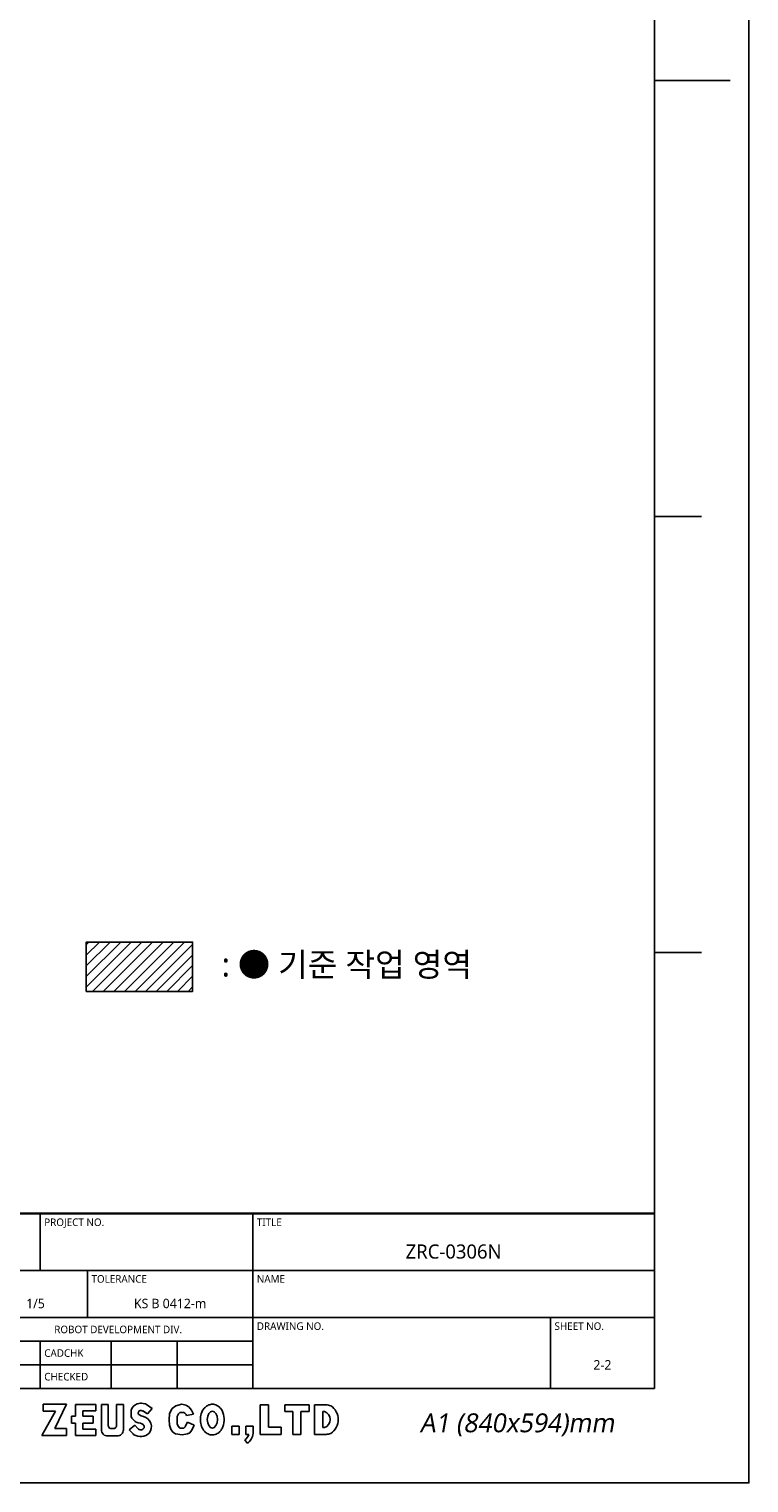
# Model space of a CAD drawing. Header units: millimetres. Extents: x -491 to 2059, y -393 to 795.
# Tile 322 of 323: x 1754 to 2059, y -393 to 223. Entities that reach past the tile are written whole.
import ezdxf

# ---------------------------------------------------------------- set-up
doc = ezdxf.new("R2010")
doc.units = ezdxf.units.MM
doc.header["$LTSCALE"] = 462.55
doc.layers.get('0').update_dxf_attribs({"linetype": 'CONTINUOUS'})
doc.styles.get("Standard").update_dxf_attribs({"font": 'malgun.ttf'})
doc.styles.add('TEXTSTYLE_2', font='malgun.ttf')
doc.styles.add('TEXTSTYLE_3', font='malgun.ttf')

# ---------------------------------------------------------------- blocks, each defined once
blk = doc.blocks.new('TABLE_BL0', base_point=(3662.5, 192.812))
at = {"color": 134}
for p, q in [((4100, 285.625), (3225, 285.625)), ((3225, 100), (3225, 285.625)), ((4100, 285), (3225, 285)), ((3450, 225), (3450, 285)), ((3675, 100), (3675, 285)), ((4100, 100), (4100, 285.625)), ((4100, 225), (3225, 225)), ((3315, 175), (3315, 225)), ((3390, 150), (3390, 225)), ((3500, 175), (3500, 225)), ((4100, 175), (3225, 175)), ((3990, 100), (3990, 175)), ((3675, 150), (3225, 150)), ((3300, 100), (3300, 150)), ((3370, 100), (3370, 150)), ((3450, 100), (3450, 150)), ((3525, 100), (3525, 150)), ((3595, 100), (3595, 150)), ((3675, 125), (3225, 125)), ((4100, 100), (3225, 100))]:
    blk.add_line(p, q, dxfattribs=at)
at = {"color": 134, "line_spacing_factor": 0.9, "style": 'TEXTSTYLE_3'}
for s, insert, char_height, width, attachment_point in [('REF.DRAWING', (3229.25, 280), 8, 71.13944, 1), ('PROJECT NO.', (3454.25, 280), 8, 67.16534, 1), ('TITLE', (3679.25, 280), 8, 25.92593, 1), ('ZRC-0306N', (3887.5, 252.5), 15, 108.24021, 2), ('PROJECTION', (3270, 219), 8, 64.3543, 2), ('UNIT', (3319.25, 220), 8, 25.21481, 1), ('SCALE', (3394.25, 220), 8, 31.4963, 1), ('TOLERANCE', (3504.25, 220), 8, 60.4703, 1), ('NAME', (3679.25, 220), 8, 31.76296, 1), ('mm', (3352.5, 195), 10, 24.44444, 2), ('1/5', (3445, 195), 10, 20.81481, 2), ('KS B 0412-m ', (3587.5, 195), 10, 87.11111, 2), ('DRAWING NO.', (3679.25, 170), 8, 74.43627, 1), ('SHEET NO.', (3994.25, 170), 8, 54.44755, 1), ('SECTION', (3307.5, 166.5), 8, 44.85926, 2), ('ROBOT DEVELOPMENT DIV.', (3532.5, 166.5), 8, 139.39855, 2), ('APPROVED', (3229.25, 141.5), 8, 56.02879, 1), ('CADCHK', (3454.25, 141.5), 8, 44, 1), ('2-2', (4045, 130), 10, 21.03704, 2), ('DESIGNED', (3229.25, 116.5), 8, 52.77037, 1), ('CHECKED', (3454.25, 116.5), 8, 48.17778, 1)]:
    blk.add_mtext(s, dxfattribs=dict(at, insert=insert, char_height=char_height, width=width, attachment_point=attachment_point))
blk = doc.blocks.new('EEEEE')
at = {"color": 7}
for p, q in [((4100, 2870), (4100, 100)), ((4100, 1485), (4180, 1485)), ((50, 100), (4100, 100))]:
    blk.add_line(p, q, dxfattribs=at)
at = {"color": 134}
for p, q in [((4100, 1023.333), (4150, 1023.333)), ((4100, 561.667), (4150, 561.667)), ((3453.156, 83.266), (3477.98, 83.266)), ((3453.156, 75.806), (3453.156, 83.266)), ((3477.98, 83.266), (3465.486, 57.48)), ((3508.807, 82.942), (3487.228, 82.942)), ((3487.228, 82.942), (3487.228, 70.616)), ((3508.807, 76.455), (3508.807, 82.942)), ((3514.81, 82.942), (3521.949, 82.942)), ((3514.81, 82.942), (3514.81, 55.643)), ((3521.949, 82.942), (3521.949, 60.886)), ((3538.011, 82.942), (3530.872, 82.942)), ((3530.872, 82.942), (3530.872, 60.886)), ((3538.011, 82.942), (3538.011, 55.643)), ((3546.819, 78.72), (3546.349, 77.101)), ((3546.349, 77.101), (3546.349, 70.418)), ((3548.281, 80.861), (3546.819, 78.72)), ((3550.214, 82.427), (3548.281, 80.861)), ((3552.773, 83.732), (3550.214, 82.427)), ((3555.96, 84.306), (3552.773, 83.732)), ((3557.161, 84.306), (3555.96, 84.306)), ((3560.558, 83.888), (3557.161, 84.306)), ((3561.344, 83.639), (3560.558, 83.888)), ((3562.541, 83.001), (3561.344, 83.639)), ((3568.467, 78.814), (3562.541, 83.001)), ((3563.399, 73.025), (3568.467, 78.814)), ((3589.504, 78.639), (3586.768, 73.495)), ((3593.554, 81.703), (3589.504, 78.639)), ((3599.793, 83.345), (3593.554, 81.703)), ((3603.952, 82.251), (3599.793, 83.345)), ((3607.454, 80.718), (3603.952, 82.251)), ((3610.19, 77.107), (3607.454, 80.718)), ((3612.379, 72.947), (3610.19, 77.107)), ((3682.923, 82.78), (3691.46, 82.78)), ((3682.923, 51.368), (3682.923, 82.78)), ((3691.46, 82.78), (3691.46, 59.029)), ((3708.972, 82.78), (3734.474, 82.78)), ((3708.972, 75.556), (3708.972, 82.78)), ((3734.474, 82.78), (3734.474, 75.556)), ((3752.534, 82.78), (3740.385, 82.78)), ((3740.385, 82.78), (3740.385, 51.368)), ((3451.858, 50.344), (3466.298, 75.806)), ((3466.298, 75.806), (3453.156, 75.806)), ((3487.228, 70.616), (3483.171, 70.616)), ((3483.171, 70.616), (3483.171, 63.318)), ((3483.171, 63.318), (3487.228, 63.318)), ((3487.228, 63.318), (3487.228, 50.344)), ((3495.016, 76.455), (3508.807, 76.455)), ((3495.016, 70.616), (3495.016, 76.455)), ((3505.886, 70.616), (3495.016, 70.616)), ((3495.016, 63.156), (3505.886, 63.156)), ((3495.016, 56.831), (3495.016, 63.156)), ((3505.886, 63.156), (3505.886, 70.616)), ((3546.349, 70.418), (3546.923, 68.695)), ((3546.923, 68.695), (3548.229, 66.973)), ((3548.229, 66.973), (3550.371, 64.989)), ((3550.371, 64.989), (3551.468, 64.31)), ((3551.468, 64.31), (3553.557, 63.735)), ((3553.557, 63.735), (3556.012, 63.213)), ((3554.328, 75.712), (3554.822, 76.206)), ((3556.795, 71.045), (3554.903, 72.048)), ((3556.012, 63.213), (3558.913, 61.97)), ((3559.398, 70.335), (3556.795, 71.045)), ((3558.473, 76.164), (3563.399, 73.025)), ((3558.913, 61.97), (3559.343, 61.276)), ((3586.768, 73.495), (3586.33, 66.818)), ((3586.33, 66.818), (3586.768, 61.127)), ((3596.181, 73.057), (3594.867, 70.43)), ((3594.867, 62.221), (3594.867, 70.43)), ((3596.181, 59.594), (3594.867, 62.221)), ((3597.604, 74.589), (3596.181, 73.057)), ((3602.091, 74.589), (3597.604, 74.589)), ((3605.703, 64.191), (3604.28, 61.127)), ((3604.784, 71.397), (3612.379, 72.947)), ((3612.817, 61.127), (3605.703, 64.191)), ((3717.509, 75.556), (3708.972, 75.556)), ((3717.509, 51.368), (3717.509, 75.556)), ((3734.474, 75.556), (3725.937, 75.556)), ((3725.937, 75.556), (3725.937, 51.368)), ((3750.782, 75.556), (3748.922, 75.556)), ((3748.922, 75.556), (3748.922, 58.591)), ((3477.817, 50.344), (3451.858, 50.344)), ((3465.486, 57.48), (3477.817, 57.48)), ((3477.817, 57.48), (3477.817, 50.344)), ((3487.228, 50.344), (3508.807, 50.344)), ((3508.807, 56.831), (3495.016, 56.831)), ((3508.807, 50.344), (3508.807, 56.831)), ((3521.747, 49.695), (3531.075, 49.695)), ((3524.22, 57.48), (3528.601, 57.48)), ((3550.206, 61), (3544.104, 56.287)), ((3544.104, 56.287), (3548.245, 51.837)), ((3548.245, 51.837), (3549.195, 51.061)), ((3553.435, 57.531), (3550.206, 61)), ((3557.527, 56.061), (3556.571, 56.096)), ((3558.676, 56.844), (3557.527, 56.061)), ((3559.982, 58.306), (3558.676, 56.844)), ((3559.343, 61.276), (3559.607, 60.899)), ((3560.014, 59.546), (3559.982, 58.306)), ((3586.768, 61.127), (3588.191, 56.968)), ((3588.191, 56.968), (3590.38, 53.903)), ((3590.38, 53.903), (3593.116, 51.823)), ((3593.116, 51.823), (3600.34, 50.838)), ((3597.604, 58.062), (3596.181, 59.594)), ((3602.091, 58.062), (3597.604, 58.062)), ((3600.34, 50.838), (3606.031, 51.823)), ((3603.405, 59.485), (3602.091, 58.062)), ((3604.28, 61.127), (3603.405, 59.485)), ((3606.031, 51.823), (3608.33, 52.918)), ((3608.33, 52.918), (3610.19, 55.545)), ((3610.19, 55.545), (3611.504, 58.062)), ((3611.504, 58.062), (3612.817, 61.127)), ((3660.486, 60.124), (3652.824, 60.124)), ((3652.824, 60.124), (3652.824, 51.368)), ((3652.824, 51.368), (3660.486, 51.368)), ((3660.486, 51.368), (3660.486, 60.124)), ((3667.709, 60.124), (3675.261, 60.124)), ((3667.709, 60.124), (3667.709, 51.368)), ((3667.709, 51.368), (3670.707, 51.368)), ((3675.261, 60.124), (3675.261, 52.284)), ((3705.032, 51.368), (3682.923, 51.368)), ((3691.46, 59.029), (3705.032, 59.029)), ((3705.032, 59.029), (3705.032, 51.368)), ((3725.937, 51.368), (3717.509, 51.368)), ((3740.385, 51.368), (3752.534, 51.368)), ((3750.782, 58.591), (3748.922, 58.591)), ((3669.023, 41.995), (3666.519, 45.492))]:
    blk.add_line(p, q, dxfattribs=at)
for centre, radius, start, end in [((3751.658, 66.719), 16.084, 68.742979, 86.879292), ((3748.067, 67.074), 17.406, 302.772997, 57.227003), ((3555.909, 74.117), 2.246, 134.740622, 219.190898), ((3556.985, 75.137), 3.725, 220.88185, 236.018232), ((3556.423, 74.589), 2.275, 72.296063, 134.730319), ((3555.555, 71.324), 5.652, 56.06187, 76.242536), ((3556.33, 59.417), 11.342, 323.586347, 75.197133), ((3599.428, 69.611), 5.645, 18.439881, 61.855175), ((3748.067, 67.074), 8.906, 287.750088, 72.249912), ((3521.199, 56.075), 6.403, 176.134655, 274.908285), ((3526.492, 61.455), 4.579, 187.145694, 240.25657), ((3526.329, 61.455), 4.579, 299.74343, 352.854306), ((3531.623, 56.075), 6.403, 265.091715, 3.865345), ((3556.229, 62.861), 13.737, 239.200053, 312.200856), ((3556.803, 60.747), 4.657, 222.208952, 267.146728), ((3557.729, 59.596), 2.286, 358.248393, 34.759858), ((3660.624, 54.124), 10.453, 304.332061, 344.709853), ((3660.624, 54.124), 14.753, 304.701981, 352.8342), ((3751.658, 67.428), 16.084, 273.120708, 291.257021)]:
    blk.add_arc(centre, radius, start, end, dxfattribs=at)
blk.add_ellipse((3632.169, 67.059), major_axis=(0, 9.015), ratio=0.59491, dxfattribs=at)
blk.add_open_spline([(3632.169, 83.274), (3630.812, 83.274), (3629.462, 82.997), (3627.059, 82.037), (3626.004, 81.367), (3624.21, 79.849), (3623.465, 79.002), (3621.41, 76.095), (3620.557, 73.865), (3619.585, 69.269), (3619.482, 66.892), (3619.987, 62.442), (3620.525, 60.362), (3622.22, 56.76), (3623.263, 55.186), (3625.834, 52.832), (3627.186, 51.955), (3630.351, 50.871), (3632.158, 50.703), (3635.551, 51.26), (3637.102, 51.956), (3639.634, 53.732), (3640.64, 54.801), (3642.261, 57.066), (3642.883, 58.269), (3644.441, 62.272), (3644.851, 65.234), (3644.558, 71.105), (3643.869, 74.009), (3641.647, 78.046), (3640.657, 79.376), (3638.004, 81.669), (3636.299, 82.629), (3633.634, 83.195), (3632.902, 83.274), (3632.169, 83.274)], degree=3, knots=[0, 0, 0, 0, 0.23316308, 0.23316308, 0.46632615, 0.46632615, 0.69948923, 0.69948923, 1.22935722, 1.22935722, 1.75922522, 1.75922522, 2.23986265, 2.23986265, 2.642737, 2.642737, 2.94077007, 2.94077007, 3.23880313, 3.23880313, 3.53683619, 3.53683619, 3.83486926, 3.83486926, 4.13290232, 4.13290232, 4.79593769, 4.79593769, 5.45897306, 5.45897306, 5.80815784, 5.80815784, 6.15734262, 6.15734262, 6.28318531, 6.28318531, 6.28318531, 6.28318531], dxfattribs=at)
blk.add_blockref('TABLE_BL0', (3662.5, 192.812))
at = {"color": 134, "insert": (3954.559, 73.614), "char_height": 20, "width": 321.11111, "attachment_point": 2, "line_spacing_factor": 0.9, "style": 'TEXTSTYLE_2'}
blk.add_mtext('\\Q10.0;A1 (840x594)mm', dxfattribs=at)

msp = doc.modelspace()

# ---------------------------------------------------------------- hatches: boundary and pattern name
h = msp.add_hatch()
h.set_pattern_fill('ANSI31', color=134)
h.set_pattern_definition([(45, (-646.857, -488.7245), (-2.245064, 2.245064), [])])
h.paths.add_polyline_path([(1778.66, -184.36), (1823.68, -184.36), (1823.68, -163.48), (1778.66, -163.48)])

# ---------------------------------------------------------------- linework, layer by layer
at = {"color": 4}
msp.add_lwpolyline([(379.17, -392.53), (2059.17, -392.53), (2059.17, 795.47), (379.17, 795.47)], close=True, dxfattribs=at)
msp.add_lwpolyline([(1778.66, -184.36), (1823.68, -184.36), (1823.68, -163.48), (1778.66, -163.48)], close=True)

# ---------------------------------------------------------------- block references
at = {"xscale": 0.4, "yscale": 0.4, "zscale": 0.4}
msp.add_blockref('EEEEE', (379.17, -392.53), dxfattribs=at)

# ---------------------------------------------------------------- texts
at = {"color": 134}
msp.add_text(': ● 기준 작업 영역', height=10, dxfattribs=at).set_placement((1835.98, -178.03))

doc.saveas('drawing.dxf')
